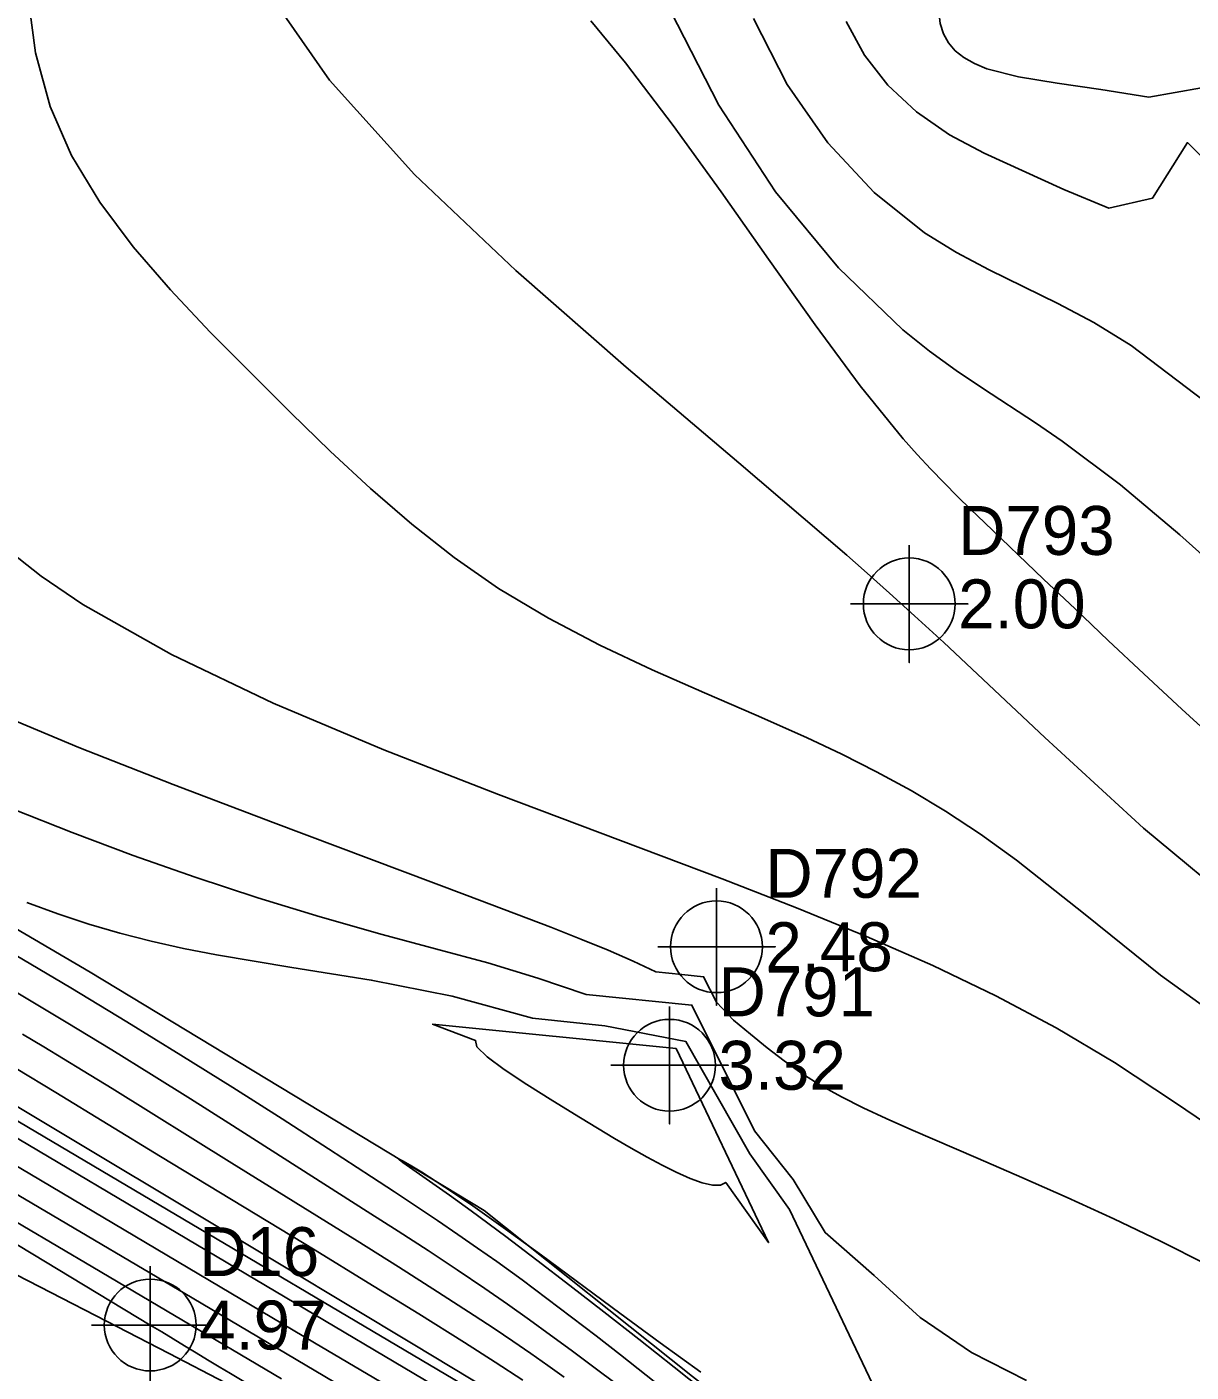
# Model space of a CAD drawing. Extents: x 2356077 to 2359823, y 225951 to 227822.
# Drawn here: x 2357961.5 to 2358021, y 226494.6 to 226563.3 of the extents above; entities that cross this region are included whole.
import ezdxf

# ---------------------------------------------------------------- set-up
doc = ezdxf.new("R2010")
doc.units = 0
for name, color, linetype in [('DTM Contours Major', 7, 'Continuous'), ('DTM Contours Minor', 7, 'Continuous'), ('Exist DTM Regular Point CELL', 7, 'Continuous'), ('Exist DTM Regular Point Cogo Elevation', 7, 'Continuous'), ('Exist DTM Regular Point Cogo Number', 7, 'Continuous'), ('Exist Roads EOP', 7, 'Continuous'), ('Exist Roads EOP Cogo Elevation', 7, 'Continuous'), ('Exist Roads EOP Cogo Number', 7, 'Continuous'), ('Exist Roads EOP Cogo Point CELL', 7, 'Continuous'), ('PH Exist DTM Breakline', 7, 'Continuous'), ('PH Exist DTM Point', 7, 'Continuous')]:
    doc.layers.add(name, color=color, linetype=linetype)

msp = doc.modelspace()

# ---------------------------------------------------------------- linework, layer by layer
at = {"layer": 'DTM Contours Major'}
for points in [[(2358021.914, 226580.352), (2358019.331, 226579.102), (2358016.86, 226577.342), (2358014.568, 226575.228), (2358012.523, 226572.913), (2358010.794, 226570.553), (2358009.447, 226568.303), (2358008.974, 226567.344), (2358008.601, 226566.443), (2358008.331, 226565.604), (2358008.168, 226564.829), (2358008.117, 226564.12), (2358008.182, 226563.48), (2358008.34, 226562.964), (2358008.595, 226562.505), (2358008.944, 226562.098), (2358009.388, 226561.743), (2358009.925, 226561.436), (2358010.556, 226561.175), (2358012.184, 226560.755), (2358014.153, 226560.436), (2358016.392, 226560.123), (2358018.828, 226559.72), (2358021.525, 226560.204)], [(2358023.861, 226517.989), (2358018.569, 226522.39), (2358013.53, 226527.005), (2358008.357, 226531.867), (2358006.872, 226533.235), (2358005.598, 226534.388), (2358004.298, 226535.545), (2358003.416, 226536.32), (2357997.888, 226541.052), (2357992.136, 226545.926), (2357986.504, 226550.862), (2357981.337, 226555.778), (2357976.979, 226560.592), (2357973.775, 226565.222)], [(2358005.907, 226491.492), (2358000.478, 226502.907), (2357998.455, 226505.747), (2357995.189, 226511.48), (2357991.045, 226512.278), (2357987.359, 226512.673), (2357983.254, 226513.805), (2357979.116, 226514.62), (2357975.064, 226515.27), (2357971.216, 226515.907), (2357969.524, 226516.24), (2357967.885, 226516.61), (2357966.283, 226517.022), (2357964.7, 226517.484), (2357963.12, 226518.001), (2357961.526, 226518.58)], [(2357985.209, 226493.639), (2357981.269, 226496.021), (2357974.697, 226499.968), (2357959.485, 226509.084)], [(2357997.501, 226492.526), (2357994.584, 226494.844), (2357992.783, 226496.27), (2357991.001, 226497.67), (2357989.26, 226499.025), (2357987.585, 226500.313), (2357985.997, 226501.516), (2357984.225, 226502.828), (2357983.114, 226503.629), (2357981.577, 226504.71), (2357980.738, 226505.3), (2357980.539, 226505.45), (2357980.517, 226505.488), (2357980.709, 226505.393), (2357981.111, 226505.162), (2357981.695, 226504.806), (2357982.439, 226504.335), (2357983.317, 226503.76), (2357984.304, 226503.09), (2357985.982, 226501.903), (2357987.818, 226500.563), (2357991.809, 226497.609), (2357993.884, 226496.086), (2357995.959, 226494.594)], [(2357971.675, 226494.041), (2357968.806, 226495.544), (2357965.6, 226497.199), (2357962.754, 226498.659), (2357959.784, 226500.175)]]:
    msp.add_lwpolyline(points, dxfattribs=at)
at = {"layer": 'DTM Contours Minor'}
for points in [[(2358023.77, 226511.733), (2358019.436, 226514.875), (2358015.578, 226517.965), (2358012.069, 226520.748), (2358010.238, 226522.07), (2358008.452, 226523.246), (2358006.691, 226524.303), (2358004.934, 226525.266), (2358003.159, 226526.161), (2358001.346, 226527.012), (2357998.778, 226528.15), (2357996.137, 226529.291), (2357993.462, 226530.473), (2357990.792, 226531.732), (2357988.165, 226533.106), (2357985.621, 226534.63), (2357983.362, 226536.202), (2357981.188, 226537.91), (2357979.083, 226539.73), (2357977.028, 226541.635), (2357975.005, 226543.601), (2357972.996, 226545.602), (2357970.896, 226547.722), (2357968.86, 226549.875), (2357966.955, 226552.082), (2357965.251, 226554.366), (2357963.815, 226556.747), (2357962.716, 226559.248), (2357961.979, 226561.984), (2357961.599, 226564.828)], [(2358023.484, 226534.622), (2358020.416, 226537.368), (2358017.381, 226539.912), (2358014.411, 226542.158), (2358013.039, 226543.094), (2358010.335, 226544.859), (2358008.989, 226545.767), (2358007.64, 226546.744), (2358006.279, 226547.831), (2358002.977, 226551.004), (2357999.767, 226554.882), (2357996.876, 226559.314), (2357994.396, 226564.138)], [(2358023.642, 226525.612), (2358020.524, 226528.461), (2358018.579, 226530.272), (2358016.767, 226531.972), (2358015.068, 226533.579), (2358013.46, 226535.108), (2358010.44, 226538.001), (2358009.752, 226538.665), (2358009.067, 226539.332), (2358008.383, 226540.016), (2358007.695, 226540.725), (2358007, 226541.471), (2358006.295, 226542.266), (2358004.092, 226544.986), (2358001.79, 226548.093), (2357999.415, 226551.441), (2357996.992, 226554.884), (2357994.547, 226558.276), (2357992.104, 226561.471), (2357990.337, 226563.618)], [(2358022.181, 226543.828), (2358017.941, 226547.046), (2358016.034, 226548.215), (2358014.192, 226549.183), (2358010.68, 226550.897), (2358009.004, 226551.785), (2358007.374, 226552.794), (2358004.809, 226554.851), (2358002.444, 226557.393), (2358000.362, 226560.374), (2357998.648, 226563.748)], [(2358003.375, 226563.585), (2358004.31, 226561.871), (2358005.512, 226560.333), (2358006.964, 226558.977), (2358008.65, 226557.807), (2358010.418, 226556.868), (2358014.492, 226555.004), (2358016.785, 226554.054), (2358019.026, 226554.569), (2358020.803, 226557.406), (2358043.492, 226534.742)], [(2357985.456, 226489.21), (2357969.969, 226498.384), (2357961.783, 226503.23), (2357947.627, 226511.577), (2357938.085, 226517.193), (2357930.588, 226521.589), (2357925.933, 226524.307), (2357918.64, 226528.541), (2357916.837, 226529.602), (2357915.144, 226530.619), (2357913.381, 226531.7), (2357910.655, 226533.404), (2357907.852, 226535.157), (2357905.717, 226536.471), (2357903.731, 226537.673), (2357899.452, 226540.234), (2357897.268, 226541.538), (2357895.126, 226542.823), (2357893.082, 226544.062)], [(2357974.54, 226494.259), (2357964.907, 226499.955), (2357955.946, 226505.238), (2357939.143, 226515.119), (2357919.505, 226526.654), (2357916.532, 226528.409), (2357914.35, 226529.714), (2357912.308, 226530.956), (2357909.527, 226532.668), (2357908.036, 226533.576), (2357906.386, 226534.569), (2357904.606, 226535.619), (2357902.726, 226536.701), (2357900.779, 226537.791), (2357898.793, 226538.861), (2357896.785, 226539.898), (2357894.773, 226540.896), (2357892.763, 226541.864)], [(2358023.312, 226506.246), (2358020.19, 226508.358), (2358017.083, 226510.404), (2358014.101, 226512.177), (2358011.017, 226513.817), (2358007.8, 226515.362), (2358004.418, 226516.849), (2358000.841, 226518.314), (2357997.035, 226519.794), (2357985.617, 226524.096), (2357979.76, 226526.389), (2357974.116, 226528.774), (2357968.915, 226531.25), (2357964.392, 226533.813), (2357962.264, 226535.262), (2357960.392, 226536.73)], [(2358021.798, 226500.088), (2358019.433, 226501.281), (2358017.045, 226502.424), (2358014.671, 226503.513), (2358012.349, 226504.544), (2358010.118, 226505.514), (2358006.684, 226506.993), (2358005.426, 226507.549), (2358004.242, 226508.099), (2358003.131, 226508.656), (2358002.09, 226509.233), (2358001.119, 226509.842), (2358000.214, 226510.49), (2357999.347, 226511.169), (2357998.49, 226511.866), (2357997.614, 226512.568), (2357996.752, 226513.5), (2357996.091, 226514.788), (2357994.981, 226514.899), (2357993.656, 226515.047), (2357992.492, 226515.592), (2357991.216, 226516.146), (2357989.817, 226516.718), (2357988.286, 226517.322), (2357984.023, 226518.95), (2357974.102, 226522.668), (2357969.005, 226524.609), (2357964.192, 226526.503), (2357959.944, 226528.277)], [(2358012.588, 226494.162), (2358009.776, 226495.603), (2358007.153, 226497.388), (2358004.809, 226499.532), (2358002.304, 226501.721), (2358000.668, 226504.443), (2357998.688, 226506.927), (2357995.501, 226513.342), (2357990.097, 226513.877), (2357987.621, 226514.717), (2357985.066, 226515.505), (2357982.408, 226516.226), (2357979.669, 226516.952), (2357976.519, 226517.846), (2357973.328, 226518.825), (2357970.129, 226519.878), (2357966.956, 226520.993), (2357963.844, 226522.158), (2357960.825, 226523.361)], [(2357996.779, 226491.584), (2357991.843, 226495.472), (2357990.601, 226496.442), (2357989.354, 226497.404), (2357988.096, 226498.358), (2357986.824, 226499.303), (2357985.531, 226500.239), (2357984.546, 226500.935), (2357983.539, 226501.631), (2357982.502, 226502.336), (2357981.427, 226503.056), (2357980.308, 226503.798), (2357979.136, 226504.567), (2357976.935, 226506.002), (2357974.565, 226507.529), (2357972.046, 226509.132), (2357969.396, 226510.792), (2357966.634, 226512.495), (2357963.778, 226514.222), (2357960.532, 226516.143)], [(2357991.833, 226493.838), (2357990.36, 226494.949), (2357989.332, 226495.717), (2357988.281, 226496.491), (2357987.2, 226497.274), (2357986.085, 226498.066), (2357984.928, 226498.868), (2357983.507, 226499.827), (2357982.027, 226500.803), (2357980.494, 226501.796), (2357978.915, 226502.808), (2357971.838, 226507.315), (2357969.882, 226508.554), (2357967.89, 226509.806), (2357965.862, 226511.064), (2357963.542, 226512.478), (2357962.262, 226513.245), (2357959.889, 226514.644)], [(2357984.643, 226491.111), (2357976.225, 226496.095), (2357961.69, 226504.719), (2357947.258, 226513.246)], [(2357988.966, 226494.344), (2357988.133, 226494.934), (2357987.264, 226495.541), (2357986.355, 226496.168), (2357985.396, 226496.816), (2357984.383, 226497.49), (2357982.512, 226498.704), (2357980.504, 226499.979), (2357978.403, 226501.294), (2357971.993, 226505.266), (2357965.88, 226509.077), (2357964.41, 226509.984), (2357962.4, 226511.205), (2357961.307, 226511.859)], [(2357994.697, 226511.134), (2357982.254, 226512.367), (2357984.451, 226511.539), (2357984.515, 226511.217), (2357985.033, 226510.708), (2357985.913, 226510.05), (2357987.062, 226509.284), (2357988.388, 226508.45), (2357989.799, 226507.586), (2357990.68, 226507.053), (2357991.549, 226506.533), (2357992.394, 226506.039), (2357993.206, 226505.58), (2357993.974, 226505.166), (2357994.689, 226504.809), (2357995.404, 226504.491), (2357996.027, 226504.267), (2357996.547, 226504.15), (2357996.95, 226504.151), (2357997.224, 226504.285), (2357999.416, 226501.213), (2357994.697, 226511.134)], [(2357986.862, 226494.178), (2357985.452, 226495.098), (2357983.878, 226496.106), (2357981.543, 226497.57), (2357978.967, 226499.16), (2357976.255, 226500.818), (2357968.358, 226505.618), (2357963.017, 226508.883), (2357960.979, 226510.112)], [(2357985.305, 226492.141), (2357958.095, 226508.291)]]:
    msp.add_lwpolyline(points, dxfattribs=at)
at = {"layer": 'Exist DTM Regular Point CELL'}
for points in [[(2358006.598, 226536.84), (2358006.598, 226530.84), (2358006.598, 226533.84), (2358009.598, 226533.84), (2358003.598, 226533.84)], [(2357996.752, 226519.324), (2357996.752, 226513.324), (2357996.752, 226516.324), (2357999.752, 226516.324), (2357993.752, 226516.324)], [(2357994.356, 226513.27), (2357994.356, 226507.27), (2357994.356, 226510.27), (2357997.356, 226510.27), (2357991.356, 226510.27)]]:
    msp.add_lwpolyline(points, dxfattribs=at)
for centre in [(2358006.598, 226533.84), (2357996.752, 226516.324), (2357994.356, 226510.27)]:
    msp.add_circle(centre, 2.344, dxfattribs=at)
at = {"layer": 'Exist Roads EOP'}
msp.add_lwpolyline([(2357585.012, 226702.272), (2357575.345, 226708.363), (2357587.148, 226727.743), (2357597.777, 226722.161), (2357673.988, 226675.877), (2357757.181, 226624.597), (2357835.254, 226577.658), (2357916.861, 226527.829), (2357967.829, 226497)], dxfattribs=at)
msp.add_spline([(2357967.829, 226497), (2358005.374, 226474.316), (2358045.839, 226450.357), (2358088.087, 226427.658), (2358132.95, 226407.061), (2358180.231, 226389.129), (2358228.078, 226374.893), (2358278.061, 226362.951), (2358326.858, 226353.644), (2358356.275, 226348.396)], degree=3, dxfattribs=at)
at = {"layer": 'Exist Roads EOP Cogo Point CELL'}
msp.add_lwpolyline([(2357967.829, 226500), (2357967.829, 226494), (2357967.829, 226497), (2357970.829, 226497), (2357964.829, 226497)], dxfattribs=at)
msp.add_circle((2357967.829, 226497), 2.344, dxfattribs=at)
at = {"layer": 'PH Exist DTM Breakline'}
for points in [[(2357940.808, 226529.077), (2357964.771, 226515.022), (2357984.885, 226502.843), (2357995.525, 226494.364), (2358009.158, 226483.774)], [(2357933.746, 226523.158), (2357960.323, 226507.855), (2357990.057, 226490.252), (2358016.197, 226474.734), (2358039.405, 226460.834)]]:
    msp.add_lwpolyline(points, dxfattribs=at)
at = {"layer": 'PH Exist DTM Point'}
msp.add_line((2358009.541, 226561.502), (2358009.541, 226561.502), dxfattribs=at)

# ---------------------------------------------------------------- texts
at = {"layer": 'Exist DTM Regular Point Cogo Elevation'}
for s, p in [('2.00', (2358009.098, 226532.59)), ('2.48', (2357999.252, 226515.075)), ('3.32', (2357996.856, 226509.02))]:
    msp.add_text(s, height=2.5, dxfattribs=at).set_placement(p)
at = {"layer": 'Exist DTM Regular Point Cogo Number'}
for s, p in [('D793', (2358009.098, 226536.34)), ('D792', (2357999.252, 226518.825)), ('D791', (2357996.856, 226512.77))]:
    msp.add_text(s, height=2.5, dxfattribs=at).set_placement(p)
at = {"layer": 'Exist Roads EOP Cogo Elevation'}
msp.add_text('4.97', height=2.5, dxfattribs=at).set_placement((2357970.329, 226495.75))
at = {"layer": 'Exist Roads EOP Cogo Number'}
msp.add_text('D16', height=2.5, dxfattribs=at).set_placement((2357970.329, 226499.5))

doc.saveas('drawing.dxf')
